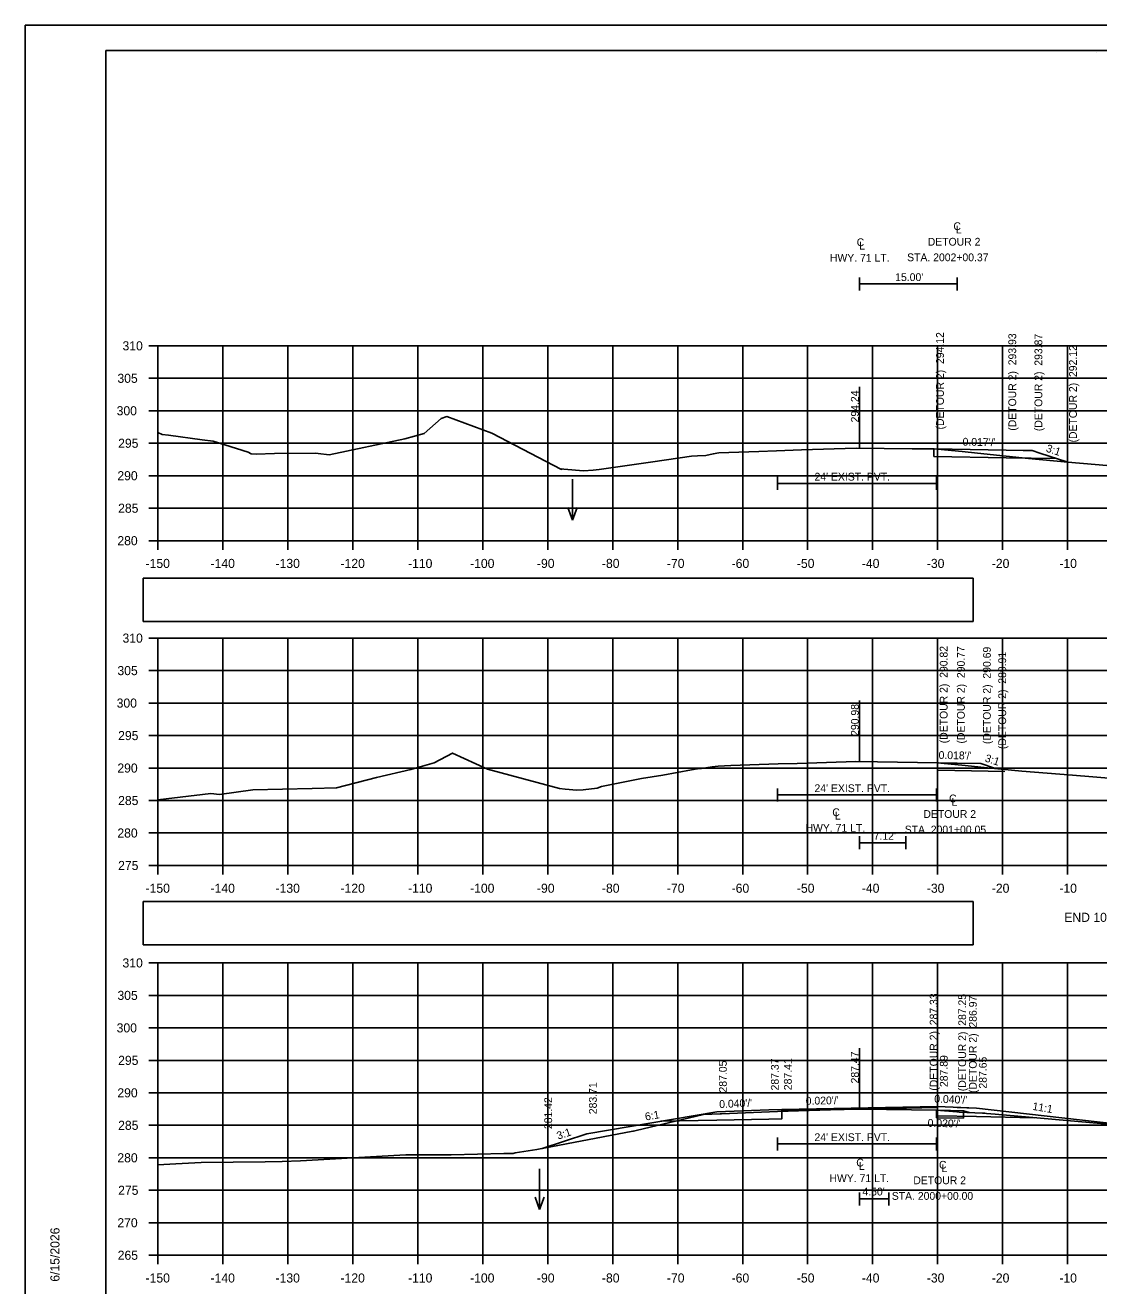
# Model space of a CAD drawing. Extents: x 285 to 4233, y -659 to 3710.
# Drawn here: x 1053.3 to 1218.5, y 2538.2 to 2732.3 of the extents above; entities that cross this region are included whole.
import ezdxf

# ---------------------------------------------------------------- set-up
doc = ezdxf.new("R2010")
doc.units = 0
for name, color, linetype in [('R_Alt Surface', 7, 'Continuous'), ('R_Axis', 7, 'Continuous'), ('R_Axis Annot', 7, 'Continuous'), ('R_Border', 7, 'Continuous'), ('R_Detour', 7, 'Continuous'), ('R_Detour Annot', 7, 'Continuous'), ('R_Exist Surface', 7, 'Continuous'), ('R_Fin Surface', 7, 'Continuous'), ('R_Grid', 7, 'Continuous'), ('R_No Plot', 7, 'Continuous'), ('R_Water', 7, 'Continuous'), ('R_Water Annot', 7, 'Continuous'), ('R_Xsect Elev', 7, 'Continuous'), ('R_Xsect Slope', 7, 'Continuous')]:
    doc.layers.add(name, color=color, linetype=linetype)

msp = doc.modelspace()

# ---------------------------------------------------------------- linework, layer by layer
at = {"layer": 'R_Alt Surface'}
for points in [[(1181.68, 2693.45), (1181.68, 2691.45)], [(1181.68, 2692.45), (1196.68, 2692.45)], [(1196.68, 2693.45), (1196.68, 2691.45)], [(1169.03, 2662.74), (1169.03, 2660.74)], [(1193.53, 2662.74), (1193.53, 2660.74)], [(1169.03, 2661.74), (1193.53, 2661.74)], [(1169.03, 2614.78), (1169.03, 2612.78)], [(1193.53, 2614.78), (1193.53, 2612.78)], [(1169.03, 2613.78), (1193.53, 2613.78)], [(1181.68, 2607.44), (1181.68, 2605.44)], [(1181.68, 2606.44), (1188.8, 2606.44)], [(1188.8, 2607.44), (1188.8, 2605.44)], [(1151.11, 2563.55), (1159.68, 2563.72), (1167.68, 2563.88), (1169.68, 2563.92), (1169.68, 2565.17), (1193.68, 2565.65), (1193.68, 2564.4), (1193.68, 2564.4), (1199.68, 2564.28), (1208.52, 2564.1)], [(1169.03, 2561.06), (1169.03, 2559.06)], [(1169.03, 2560.06), (1193.53, 2560.06)], [(1193.53, 2561.06), (1193.53, 2559.06)], [(1181.68, 2552.6), (1181.68, 2550.6)], [(1186.18, 2552.6), (1186.18, 2550.6)], [(1181.68, 2551.6), (1186.18, 2551.6)]]:
    msp.add_lwpolyline(points, dxfattribs=at)
at = {"layer": 'R_Axis'}
for p, q in [((1072.28, 2682.93), (1073.68, 2682.93)), ((1073.68, 2652.93), (1073.68, 2682.93)), ((1072.28, 2677.93), (1073.68, 2677.93)), ((1072.28, 2672.93), (1073.68, 2672.93)), ((1072.28, 2667.93), (1073.68, 2667.93)), ((1072.28, 2662.93), (1073.68, 2662.93)), ((1072.28, 2657.93), (1073.68, 2657.93)), ((1072.28, 2652.93), (1073.68, 2652.93)), ((1073.68, 2652.93), (1373.68, 2652.93)), ((1073.68, 2651.53), (1073.68, 2652.93)), ((1083.68, 2651.53), (1083.68, 2652.93)), ((1093.68, 2651.53), (1093.68, 2652.93)), ((1103.68, 2651.53), (1103.68, 2652.93)), ((1113.68, 2651.53), (1113.68, 2652.93)), ((1123.68, 2651.53), (1123.68, 2652.93)), ((1133.68, 2651.53), (1133.68, 2652.93)), ((1143.68, 2651.53), (1143.68, 2652.93)), ((1153.68, 2651.53), (1153.68, 2652.93)), ((1163.68, 2651.53), (1163.68, 2652.93)), ((1173.68, 2651.53), (1173.68, 2652.93)), ((1183.68, 2651.53), (1183.68, 2652.93)), ((1193.68, 2651.53), (1193.68, 2652.93)), ((1203.68, 2651.53), (1203.68, 2652.93)), ((1213.68, 2651.53), (1213.68, 2652.93)), ((1072.28, 2637.93), (1073.68, 2637.93)), ((1073.68, 2602.93), (1073.68, 2637.93)), ((1072.28, 2632.93), (1073.68, 2632.93)), ((1072.28, 2627.93), (1073.68, 2627.93)), ((1072.28, 2622.93), (1073.68, 2622.93)), ((1072.28, 2617.93), (1073.68, 2617.93)), ((1072.28, 2612.93), (1073.68, 2612.93)), ((1072.28, 2607.93), (1073.68, 2607.93)), ((1072.28, 2602.93), (1073.68, 2602.93)), ((1073.68, 2602.93), (1373.68, 2602.93)), ((1073.68, 2601.53), (1073.68, 2602.93)), ((1083.68, 2601.53), (1083.68, 2602.93)), ((1093.68, 2601.53), (1093.68, 2602.93)), ((1103.68, 2601.53), (1103.68, 2602.93)), ((1113.68, 2601.53), (1113.68, 2602.93)), ((1123.68, 2601.53), (1123.68, 2602.93)), ((1133.68, 2601.53), (1133.68, 2602.93)), ((1143.68, 2601.53), (1143.68, 2602.93)), ((1153.68, 2601.53), (1153.68, 2602.93)), ((1163.68, 2601.53), (1163.68, 2602.93)), ((1173.68, 2601.53), (1173.68, 2602.93)), ((1183.68, 2601.53), (1183.68, 2602.93)), ((1193.68, 2601.53), (1193.68, 2602.93)), ((1203.68, 2601.53), (1203.68, 2602.93)), ((1213.68, 2601.53), (1213.68, 2602.93)), ((1072.28, 2587.93), (1073.68, 2587.93)), ((1073.68, 2542.93), (1073.68, 2587.93)), ((1072.28, 2582.93), (1073.68, 2582.93)), ((1072.28, 2577.93), (1073.68, 2577.93)), ((1072.28, 2572.93), (1073.68, 2572.93)), ((1072.28, 2567.93), (1073.68, 2567.93)), ((1072.28, 2562.93), (1073.68, 2562.93)), ((1072.28, 2557.93), (1073.68, 2557.93)), ((1072.28, 2552.93), (1073.68, 2552.93)), ((1072.28, 2547.93), (1073.68, 2547.93)), ((1072.28, 2542.93), (1073.68, 2542.93)), ((1073.68, 2542.93), (1373.68, 2542.93)), ((1073.68, 2541.53), (1073.68, 2542.93)), ((1083.68, 2541.53), (1083.68, 2542.93)), ((1093.68, 2541.53), (1093.68, 2542.93)), ((1103.68, 2541.53), (1103.68, 2542.93)), ((1113.68, 2541.53), (1113.68, 2542.93)), ((1123.68, 2541.53), (1123.68, 2542.93)), ((1133.68, 2541.53), (1133.68, 2542.93)), ((1143.68, 2541.53), (1143.68, 2542.93)), ((1153.68, 2541.53), (1153.68, 2542.93)), ((1163.68, 2541.53), (1163.68, 2542.93)), ((1173.68, 2541.53), (1173.68, 2542.93)), ((1183.68, 2541.53), (1183.68, 2542.93)), ((1193.68, 2541.53), (1193.68, 2542.93)), ((1203.68, 2541.53), (1203.68, 2542.93)), ((1213.68, 2541.53), (1213.68, 2542.93))]:
    msp.add_line(p, q, dxfattribs=at)
at = {"layer": 'R_Axis Annot'}
for points in [[(1071.43, 2640.49), (1199.13, 2640.49), (1199.13, 2647.14), (1071.43, 2647.14)], [(1071.43, 2590.73), (1199.13, 2590.73), (1199.13, 2597.38), (1071.43, 2597.38)]]:
    msp.add_lwpolyline(points, close=True, dxfattribs=at)
at = {"layer": 'R_Border'}
for p, q in [((1065.68, 2728.39), (1381.86, 2728.39)), ((1065.68, 2522.93), (1065.68, 2728.39)), ((1218.2, 2728.13), (1218.2, 2728.13)), ((1218.2, 2728.13), (1218.2, 2728.13))]:
    msp.add_line(p, q, dxfattribs=at)
at = {"layer": 'R_Detour'}
for p, q in [((1193.1, 2667.05), (1193.1, 2665.88)), ((1193.66, 2618.74), (1193.66, 2617.58)), ((1193.53, 2565.26), (1193.53, 2564.09)), ((1197.68, 2565.18), (1197.68, 2564.01))]:
    msp.add_line(p, q, dxfattribs=at)
for points in [[(1193.1, 2667.05), (1193.16, 2667.05), (1204.22, 2666.86), (1206.86, 2666.82), (1208.24, 2666.79), (1209.4, 2666.42), (1213.56, 2665.05)], [(1193.1, 2665.88), (1193.1, 2665.88), (1204.22, 2665.69), (1211.99, 2665.57)], [(1193.66, 2618.74), (1193.84, 2618.74), (1196.31, 2618.7), (1196.68, 2618.69), (1200.31, 2618.62), (1202.3, 2617.96), (1202.67, 2617.84)], [(1193.66, 2617.58), (1193.66, 2617.58), (1196.31, 2617.53), (1204.04, 2617.39)], [(1193.53, 2565.26), (1193.68, 2565.26), (1197.68, 2565.18), (1198.51, 2564.9)], [(1193.53, 2564.09), (1193.68, 2564.09), (1197.68, 2564.01)]]:
    msp.add_lwpolyline(points, dxfattribs=at)
at = {"layer": 'R_Exist Surface'}
for points in [[(1073.68, 2669.56), (1074.35, 2669.28), (1075.31, 2669.16), (1080.48, 2668.47), (1082.21, 2668.23), (1087.56, 2666.55), (1088.02, 2666.3), (1088.82, 2666.26), (1091.63, 2666.33), (1097.97, 2666.42), (1098.36, 2666.34), (1100.05, 2666.16), (1111.67, 2668.62), (1114.65, 2669.44), (1117.3, 2671.72), (1118.16, 2672.03), (1125.06, 2669.48), (1135.82, 2663.9), (1135.83, 2663.97), (1135.83, 2663.98), (1136.17, 2663.95), (1139.18, 2663.7), (1140.68, 2663.79), (1141.6, 2663.87), (1149.83, 2665.06), (1155.79, 2665.93), (1156.71, 2666.01), (1157.99, 2666.06), (1159.16, 2666.28), (1160.02, 2666.45), (1166.15, 2666.68), (1168.87, 2666.78), (1172.71, 2666.9), (1181.16, 2667.17), (1189.74, 2667.09), (1193.1, 2667.05), (1193.65, 2667), (1197.48, 2666.66), (1199.81, 2666.42), (1207.65, 2665.56), (1213.73, 2665.03), (1222.13, 2664.31)], [(1073.68, 2613.05), (1081.84, 2614.03), (1083.17, 2613.88), (1088.31, 2614.55), (1097.44, 2614.77), (1101.15, 2614.86), (1107.35, 2616.49), (1112.63, 2617.69), (1116.19, 2618.73), (1119.04, 2620.23), (1124.43, 2617.77), (1135.5, 2614.77), (1136.35, 2614.69), (1138.17, 2614.51), (1139.13, 2614.59), (1141.3, 2614.81), (1141.97, 2615.08), (1148.11, 2616.33), (1151.37, 2616.81), (1155.78, 2617.65), (1156.7, 2617.81), (1156.74, 2617.82), (1157.36, 2617.85), (1158.98, 2618.11), (1159.91, 2618.23), (1161.85, 2618.31), (1169.12, 2618.56), (1172.05, 2618.65), (1181.11, 2618.92), (1184.44, 2618.87), (1193.66, 2618.74), (1194.68, 2618.65), (1197.42, 2618.39), (1200.82, 2618.03), (1206.66, 2617.44), (1214.42, 2616.83), (1221.31, 2616.25)], [(1073.68, 2556.85), (1076.45, 2557.01), (1080.34, 2557.22), (1090.17, 2557.32), (1092.82, 2557.36), (1095.63, 2557.48), (1110.91, 2558.34), (1111.83, 2558.37), (1118.81, 2558.4), (1126.91, 2558.6), (1128.37, 2558.61), (1128.68, 2558.67), (1131.99, 2559.2), (1146.75, 2562.01), (1146.89, 2562.03), (1147.27, 2562.12), (1157.67, 2564.59), (1160.19, 2564.7), (1160.29, 2564.71), (1160.4, 2564.71), (1169.03, 2565.06), (1180.45, 2565.39), (1181.2, 2565.41), (1181.99, 2565.4), (1193.53, 2565.26), (1196.62, 2565), (1196.98, 2564.97), (1200.59, 2564.8), (1200.92, 2564.78), (1201.19, 2564.76), (1202.56, 2564.64), (1220.54, 2563.03)]]:
    msp.add_lwpolyline(points, dxfattribs=at)
at = {"layer": 'R_Fin Surface'}
msp.add_line((1196.71, 2565.69), (1199.68, 2565.58), dxfattribs=at)
msp.add_lwpolyline([(1132.8, 2559.35), (1139.68, 2561.64), (1159.68, 2564.98), (1167.68, 2565.3), (1169.68, 2565.34), (1193.68, 2565.82), (1199.68, 2565.58), (1223.68, 2562.85)], dxfattribs=at)
at = {"layer": 'R_Grid'}
for p, q in [((1073.68, 2682.93), (1373.68, 2682.93)), ((1073.68, 2652.93), (1073.68, 2682.93)), ((1083.68, 2652.93), (1083.68, 2682.93)), ((1093.68, 2652.93), (1093.68, 2682.93)), ((1103.68, 2652.93), (1103.68, 2682.93)), ((1113.68, 2652.93), (1113.68, 2682.93)), ((1123.68, 2652.93), (1123.68, 2682.93)), ((1133.68, 2652.93), (1133.68, 2682.93)), ((1143.68, 2652.93), (1143.68, 2682.93)), ((1153.68, 2652.93), (1153.68, 2682.93)), ((1163.68, 2652.93), (1163.68, 2682.93)), ((1173.68, 2652.93), (1173.68, 2682.93)), ((1183.68, 2652.93), (1183.68, 2682.93)), ((1193.68, 2652.93), (1193.68, 2682.93)), ((1203.68, 2652.93), (1203.68, 2682.93)), ((1213.68, 2652.93), (1213.68, 2682.93)), ((1073.68, 2677.93), (1373.68, 2677.93)), ((1073.68, 2672.93), (1373.68, 2672.93)), ((1073.68, 2667.93), (1373.68, 2667.93)), ((1073.68, 2662.93), (1373.68, 2662.93)), ((1073.68, 2657.93), (1373.68, 2657.93)), ((1073.68, 2652.93), (1373.68, 2652.93)), ((1073.68, 2637.93), (1373.68, 2637.93)), ((1073.68, 2602.93), (1073.68, 2637.93)), ((1083.68, 2602.93), (1083.68, 2637.93)), ((1093.68, 2602.93), (1093.68, 2637.93)), ((1103.68, 2602.93), (1103.68, 2637.93)), ((1113.68, 2602.93), (1113.68, 2637.93)), ((1123.68, 2602.93), (1123.68, 2637.93)), ((1133.68, 2602.93), (1133.68, 2637.93)), ((1143.68, 2602.93), (1143.68, 2637.93)), ((1153.68, 2602.93), (1153.68, 2637.93)), ((1163.68, 2602.93), (1163.68, 2637.93)), ((1173.68, 2602.93), (1173.68, 2637.93)), ((1183.68, 2602.93), (1183.68, 2637.93)), ((1193.68, 2602.93), (1193.68, 2637.93)), ((1203.68, 2602.93), (1203.68, 2637.93)), ((1213.68, 2602.93), (1213.68, 2637.93)), ((1073.68, 2632.93), (1373.68, 2632.93)), ((1073.68, 2627.93), (1373.68, 2627.93)), ((1073.68, 2622.93), (1373.68, 2622.93)), ((1073.68, 2617.93), (1373.68, 2617.93)), ((1073.68, 2612.93), (1373.68, 2612.93)), ((1073.68, 2607.93), (1373.68, 2607.93)), ((1073.68, 2602.93), (1373.68, 2602.93)), ((1073.68, 2587.93), (1373.68, 2587.93)), ((1073.68, 2542.93), (1073.68, 2587.93)), ((1083.68, 2542.93), (1083.68, 2587.93)), ((1093.68, 2542.93), (1093.68, 2587.93)), ((1103.68, 2542.93), (1103.68, 2587.93)), ((1113.68, 2542.93), (1113.68, 2587.93)), ((1123.68, 2542.93), (1123.68, 2587.93)), ((1133.68, 2542.93), (1133.68, 2587.93)), ((1143.68, 2542.93), (1143.68, 2587.93)), ((1153.68, 2542.93), (1153.68, 2587.93)), ((1163.68, 2542.93), (1163.68, 2587.93)), ((1173.68, 2542.93), (1173.68, 2587.93)), ((1183.68, 2542.93), (1183.68, 2587.93)), ((1193.68, 2542.93), (1193.68, 2587.93)), ((1203.68, 2542.93), (1203.68, 2587.93)), ((1213.68, 2542.93), (1213.68, 2587.93)), ((1073.68, 2582.93), (1373.68, 2582.93)), ((1073.68, 2577.93), (1373.68, 2577.93)), ((1073.68, 2572.93), (1373.68, 2572.93)), ((1073.68, 2567.93), (1373.68, 2567.93)), ((1073.68, 2562.93), (1373.68, 2562.93)), ((1073.68, 2557.93), (1373.68, 2557.93)), ((1073.68, 2552.93), (1373.68, 2552.93)), ((1073.68, 2547.93), (1373.68, 2547.93)), ((1073.68, 2542.93), (1373.68, 2542.93))]:
    msp.add_line(p, q, dxfattribs=at)
at = {"layer": 'R_No Plot'}
msp.add_line((1053.28, 2732.28), (1386.61, 2732.28), dxfattribs=at)
for points in [[(1053.27, 2732.28), (1386.61, 2732.28), (1386.61, 2518.95), (1053.27, 2518.95)], [(1299.6, 2728.39), (1319.22, 2728.39), (1319.22, 2718.51), (1335.33, 2718.51), (1358.53, 2718.51), (1358.65, 2690.35), (1381.86, 2690.35), (1381.86, 2522.93), (1065.68, 2522.93), (1065.68, 2728.39)]]:
    msp.add_lwpolyline(points, close=True, dxfattribs=at)
at = {"layer": 'R_Water Annot'}
for p, q in [((1137.47, 2662.38), (1137.49, 2656.1)), ((1137.49, 2656.1), (1136.79, 2658.02)), ((1137.49, 2656.1), (1138.19, 2658.02)), ((1132.41, 2556.25), (1132.43, 2549.96)), ((1132.43, 2549.96), (1131.73, 2551.88)), ((1132.43, 2549.96), (1133.13, 2551.89))]:
    msp.add_line(p, q, dxfattribs=at)
at = {"layer": 'R_Xsect Elev'}
for p, q in [((1181.68, 2667.17), (1181.68, 2676.59)), ((1181.68, 2618.91), (1181.68, 2628.33)), ((1181.68, 2565.4), (1181.68, 2574.82))]:
    msp.add_line(p, q, dxfattribs=at)

# ---------------------------------------------------------------- texts
at = {"layer": 'R_Alt Surface'}
for s, height, p in [('C', 1.2, (1196.11, 2700.74)), ('L', 1.2, (1196.49, 2700.22)), ('C', 1.2, (1181.23, 2698.27)), ('DETOUR 2', 1.199, (1192.16, 2698.35)), ('L', 1.2, (1181.61, 2697.75)), ('HWY. 71 LT.', 1.1985, (1177.11, 2695.88)), ('STA. 2002+00.37', 1.1985, (1188.99, 2695.95)), ('C', 1.2, (1195.44, 2612.65)), ('L', 1.2, (1195.83, 2612.12)), ('C', 1.2, (1177.47, 2610.52)), ('L', 1.2, (1177.86, 2609.99)), ('DETOUR 2', 1.199, (1191.49, 2610.25)), ('HWY. 71 LT.', 1.1985, (1173.35, 2608.12)), ('STA. 2001+00.05', 1.1985, (1188.62, 2607.86)), ('C', 1.2, (1181.16, 2556.59)), ('L', 1.2, (1181.54, 2556.06)), ('C', 1.2, (1193.89, 2556.25)), ('L', 1.2, (1194.28, 2555.72)), ('HWY. 71 LT.', 1.1985, (1177.04, 2554.19)), ('DETOUR 2', 1.199, (1189.94, 2553.86)), ('STA. 2000+00.00', 1.1985, (1186.63, 2551.46))]:
    msp.add_text(s, height=height, dxfattribs=at).set_placement(p)
at = {"layer": 'R_Axis Annot'}
for s, p in [('310', (1068.24, 2682.23)), ('305', (1067.46, 2677.23)), ('300', (1067.34, 2672.23)), ('295', (1067.57, 2667.23)), ('290', (1067.45, 2662.23)), ('285', (1067.57, 2657.23)), ('280', (1067.45, 2652.23)), ('-150', (1071.79, 2648.73)), ('-140', (1081.79, 2648.73)), ('-130', (1091.79, 2648.73)), ('-120', (1101.79, 2648.73)), ('-110', (1112.18, 2648.73)), ('-100', (1121.73, 2648.73)), ('-90', (1132.02, 2648.73)), ('-80', (1142.02, 2648.73)), ('-70', (1152.02, 2648.73)), ('-60', (1161.98, 2648.73)), ('-50', (1172.02, 2648.73)), ('-40', (1182.02, 2648.73)), ('-30', (1192.02, 2648.73)), ('-20', (1202.02, 2648.73)), ('-10', (1212.41, 2648.73)), ('310', (1068.24, 2637.23)), ('305', (1067.46, 2632.23)), ('300', (1067.34, 2627.23)), ('295', (1067.57, 2622.23)), ('290', (1067.45, 2617.23)), ('285', (1067.57, 2612.23)), ('280', (1067.45, 2607.23)), ('275', (1067.57, 2602.23)), ('-150', (1071.79, 2598.73)), ('-140', (1081.79, 2598.73)), ('-130', (1091.79, 2598.73)), ('-120', (1101.79, 2598.73)), ('-110', (1112.18, 2598.73)), ('-100', (1121.73, 2598.73)), ('-90', (1132.02, 2598.73)), ('-80', (1142.02, 2598.73)), ('-70', (1152.02, 2598.73)), ('-60', (1161.98, 2598.73)), ('-50', (1172.02, 2598.73)), ('-40', (1182.02, 2598.73)), ('-30', (1192.02, 2598.73)), ('-20', (1202.02, 2598.73)), ('-10', (1212.41, 2598.73)), ("END 100' TRANSITION", (1213.17, 2594.25)), ('310', (1068.24, 2587.23)), ('305', (1067.46, 2582.23)), ('300', (1067.34, 2577.23)), ('295', (1067.57, 2572.23)), ('290', (1067.45, 2567.23)), ('285', (1067.57, 2562.23)), ('280', (1067.45, 2557.23)), ('275', (1067.57, 2552.23)), ('270', (1067.45, 2547.23)), ('265', (1067.5, 2542.23)), ('-150', (1071.79, 2538.73)), ('-140', (1081.79, 2538.73)), ('-130', (1091.79, 2538.73)), ('-120', (1101.79, 2538.73)), ('-110', (1112.18, 2538.73)), ('-100', (1121.73, 2538.73)), ('-90', (1132.02, 2538.73)), ('-80', (1142.02, 2538.73)), ('-70', (1152.02, 2538.73)), ('-60', (1161.98, 2538.73)), ('-50', (1172.02, 2538.73)), ('-40', (1182.02, 2538.73)), ('-30', (1192.02, 2538.73)), ('-20', (1202.02, 2538.73)), ('-10', (1212.41, 2538.73))]:
    msp.add_text(s, height=1.4, dxfattribs=at).set_placement(p)
at = {"layer": 'R_Border'}
msp.add_text('6/15/2026', height=1.4, rotation=90, dxfattribs=at).set_placement((1058.54, 2538.86))
at = {"layer": 'R_Detour Annot'}
for s, rotation, p in [('(DETOUR 2)  294.12', 90, (1194.65, 2670.05)), ('(DETOUR 2)  293.93', 90, (1205.77, 2669.86)), ('(DETOUR 2)  293.87', 90, (1209.79, 2669.79)), ('(DETOUR 2)  292.12', 90, (1215.11, 2668.05)), ("0.017'/'", 359.0459, (1197.51, 2667.57)), ('3:1', 341.8293, (1210.27, 2666.66)), ('(DETOUR 2)  290.82', 90, (1195.21, 2621.74)), ('(DETOUR 2)  290.77', 90, (1197.86, 2621.7)), ('(DETOUR 2)  290.69', 90, (1201.86, 2621.62)), ('(DETOUR 2)  289.91', 90, (1204.22, 2620.84)), ("0.018'/'", 358.9581, (1193.82, 2619.34)), ('3:1', 341.6823, (1200.86, 2618.97)), ('(DETOUR 2)  287.33', 90, (1193.67, 2568.26)), ('(DETOUR 2)  287.25', 90, (1198.06, 2568.18)), ('(DETOUR 2)  286.97', 90, (1199.7, 2567.9)), ("0.020'/'", 358.8542, (1192.13, 2562.7))]:
    msp.add_text(s, height=1.2, rotation=rotation, dxfattribs=at).set_placement(p)
at = {"layer": 'R_Water'}
for s, p in [("15.00'", (1187.15, 2692.9)), ("24' EXIST. PVT.", (1174.73, 2662.18)), ("24' EXIST. PVT.", (1174.73, 2614.22)), ("7.12'", (1183.84, 2606.89)), ("24' EXIST. PVT.", (1174.73, 2560.5)), ("4.50'", (1182.11, 2552.13))]:
    msp.add_text(s, height=1.2, dxfattribs=at).set_placement(p)
at = {"layer": 'R_Xsect Elev'}
for s, p in [('294.24', (1181.54, 2671.14)), ('290.98', (1181.54, 2622.88)), ('287.47', (1181.54, 2569.38)), ('287.89', (1195.23, 2568.82)), ('287.65', (1201.23, 2568.58)), ('287.05', (1161.23, 2567.98)), ('287.37', (1169.23, 2568.3)), ('287.41', (1171.23, 2568.34)), ('283.71', (1141.23, 2564.64)), ('281.42', (1134.35, 2562.35))]:
    msp.add_text(s, height=1.2, rotation=90, dxfattribs=at).set_placement(p)
at = {"layer": 'R_Xsect Slope'}
for s, rotation, p in [("0.020'/'", 1.1458, (1173.39, 2566.09)), ("0.040'/'", 357.7095, (1193.14, 2566.44)), ("0.040'/'", 2.2907, (1160.09, 2565.59)), ('11:1', 350.5372, (1208.21, 2565.32)), ('6:1', 9.4613, (1148.75, 2563.66)), ('3:1', 18.4363, (1135.29, 2560.71))]:
    msp.add_text(s, height=1.2, rotation=rotation, dxfattribs=at).set_placement(p)

doc.saveas('drawing.dxf')
